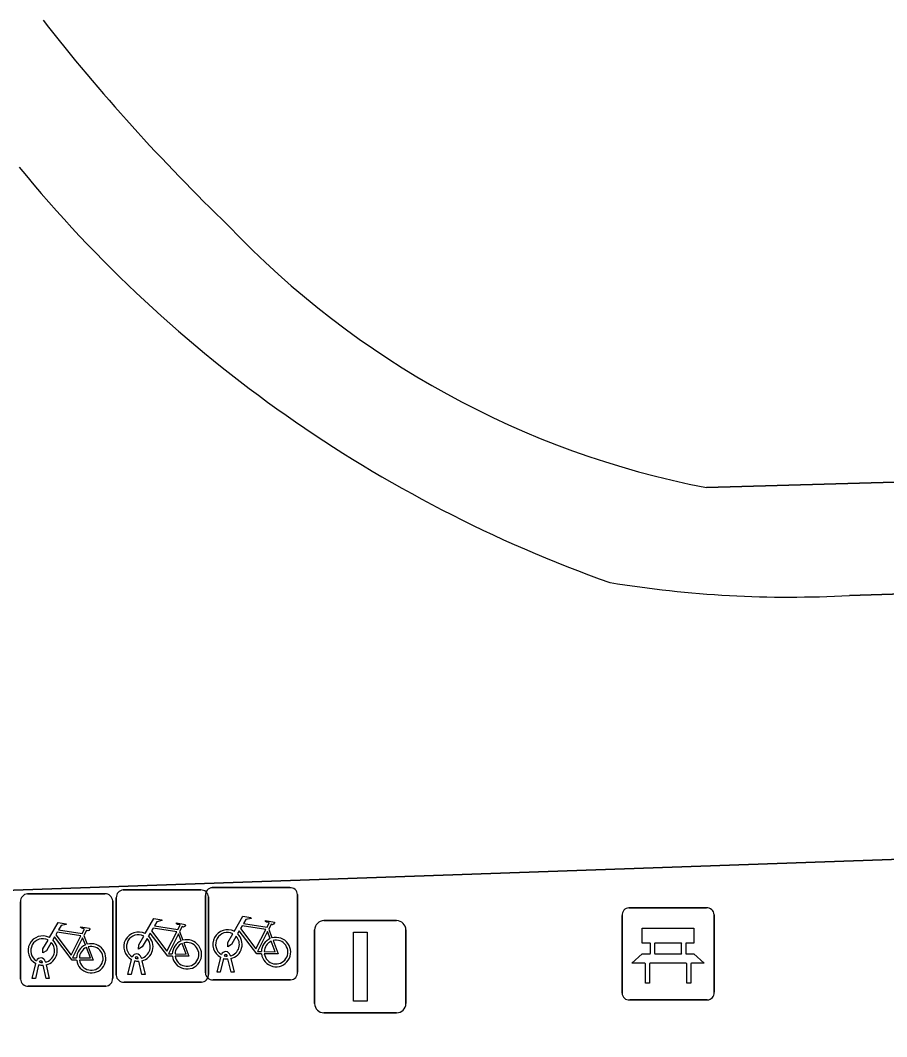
# Model space of a CAD drawing. Extents: x 160554 to 161248, y 385329 to 386506.
# Drawn here: x 160976.3 to 160985.7, y 386237.14 to 386248.17 of the extents above; entities that cross this region are included whole.
import ezdxf

# ---------------------------------------------------------------- set-up
doc = ezdxf.new("R2010")
doc.units = 0
for name, color, linetype in [('IMGEO_Bank', 7, 'Continuous'), ('IMGEO_Fietsenrek', 7, 'Continuous'), ('IMGEO_Groenvoorziening', 7, 'Continuous'), ('IMGEO_Lichtmast', 7, 'Continuous'), ('IMGEO_Rijbaan_lokaal_open', 7, 'Continuous'), ('IMGEO_Voetpad_open', 7, 'Continuous')]:
    doc.layers.add(name, color=color, linetype=linetype)

msp = doc.modelspace()

# ---------------------------------------------------------------- linework, layer by layer
at = {"layer": 'IMGEO_Bank'}
for p, q in [((160982.832, 386237.615), (160982.832, 386238.456)), ((160982.832, 386238.456), (160982.832, 386237.615)), ((160982.907, 386238.54), (160983.748, 386238.54)), ((160983.748, 386238.54), (160982.907, 386238.54)), ((160983.832, 386238.465), (160983.832, 386237.624)), ((160983.832, 386237.624), (160983.832, 386238.465)), ((160983.141, 386238.046), (160983.141, 386238.152)), ((160983.185, 386238.152), (160983.185, 386238.046)), ((160983.473, 386238.158), (160983.191, 386238.158)), ((160983.479, 386238.046), (160983.479, 386238.152)), ((160983.523, 386238.152), (160983.523, 386238.046)), ((160983.191, 386238.04), (160983.473, 386238.04)), ((160983.529, 386237.938), (160983.136, 386237.938)), ((160983.757, 386237.54), (160982.916, 386237.54)), ((160982.916, 386237.54), (160983.757, 386237.54))]:
    msp.add_line(p, q, dxfattribs=at)
for points in [[(160983.135, 386238.158), (160983.049, 386238.158), (160983.049, 386238.319), (160983.612, 386238.319), (160983.612, 386238.158), (160983.529, 386238.158)], [(160983.079, 386237.938), (160982.937, 386237.938), (160983.049, 386238.04), (160983.135, 386238.04)], [(160983.529, 386238.04), (160983.612, 386238.04), (160983.724, 386237.938), (160983.585, 386237.938)], [(160983.129, 386237.931), (160983.129, 386237.724), (160983.086, 386237.724), (160983.086, 386237.931)], [(160983.579, 386237.931), (160983.579, 386237.724), (160983.535, 386237.724), (160983.535, 386237.931)]]:
    msp.add_lwpolyline(points, dxfattribs=at)
for centre, radius, start, end in [((160982.91, 386238.462), 0.0779, 92.4484, 184.2845), ((160982.91, 386238.462), 0.0779, 92.4484, 184.2845), ((160983.754, 386238.462), 0.0779, 2.4484, 94.2845), ((160983.754, 386238.462), 0.0779, 2.4484, 94.2845), ((160983.134, 386238.151), 0.00671, 2.8957, 87.1043), ((160983.191, 386238.151), 0.00671, 92.8957, 177.1043), ((160983.473, 386238.151), 0.00671, 2.8957, 87.1043), ((160983.53, 386238.151), 0.00671, 92.8957, 177.1043), ((160983.134, 386238.047), 0.00671, 272.8957, 357.1043), ((160983.191, 386238.047), 0.00671, 182.8957, 267.1043), ((160983.473, 386238.047), 0.00671, 272.8957, 357.1043), ((160983.53, 386238.047), 0.00671, 182.8957, 267.1043), ((160983.079, 386237.931), 0.00671, 2.8957, 87.1043), ((160983.136, 386237.931), 0.00671, 92.8957, 177.1043), ((160983.528, 386237.931), 0.00671, 2.8957, 87.1043), ((160983.585, 386237.931), 0.00671, 92.8957, 177.1043), ((160982.91, 386237.618), 0.0779, 182.4484, 274.2845), ((160982.91, 386237.618), 0.0779, 182.4484, 274.2845), ((160983.754, 386237.618), 0.0779, 272.4484, 4.2845), ((160983.754, 386237.618), 0.0779, 272.4484, 4.2845)]:
    msp.add_arc(centre, radius, start, end, dxfattribs=at)
at = {"layer": 'IMGEO_Fietsenrek'}
for p, q in [((160976.379, 386238.691), (160977.22, 386238.691)), ((160977.22, 386238.691), (160976.379, 386238.691)), ((160977.418, 386238.734), (160978.259, 386238.734)), ((160978.259, 386238.734), (160977.418, 386238.734)), ((160978.31, 386237.834), (160978.31, 386238.675)), ((160978.31, 386238.675), (160978.31, 386237.834)), ((160978.385, 386238.759), (160979.226, 386238.759)), ((160979.226, 386238.759), (160978.385, 386238.759)), ((160979.31, 386238.684), (160979.31, 386237.843)), ((160979.31, 386237.843), (160979.31, 386238.684)), ((160976.304, 386237.766), (160976.304, 386238.607)), ((160976.304, 386238.607), (160976.304, 386237.766)), ((160977.304, 386238.616), (160977.304, 386237.775)), ((160977.304, 386237.775), (160977.304, 386238.616)), ((160977.343, 386237.809), (160977.343, 386238.65)), ((160977.343, 386238.65), (160977.343, 386237.809)), ((160978.343, 386238.659), (160978.343, 386237.818)), ((160978.343, 386237.818), (160978.343, 386238.659)), ((160976.991, 386238.24), (160977.027, 386238.145)), ((160978.03, 386238.283), (160978.066, 386238.188)), ((160978.997, 386238.308), (160979.033, 386238.213)), ((160978.548, 386238.015), (160978.547, 386238.019)), ((160978.579, 386238.026), (160978.58, 386238.019)), ((160976.431, 386237.775), (160976.47, 386237.935)), ((160976.5, 386237.923), (160976.465, 386237.775)), ((160976.542, 386237.947), (160976.541, 386237.951)), ((160976.583, 386237.775), (160976.549, 386237.917)), ((160976.573, 386237.958), (160976.574, 386237.951)), ((160976.581, 386237.921), (160976.616, 386237.775)), ((160977.47, 386237.818), (160977.509, 386237.978)), ((160977.539, 386237.966), (160977.504, 386237.818)), ((160977.581, 386237.99), (160977.58, 386237.994)), ((160977.622, 386237.818), (160977.588, 386237.96)), ((160977.612, 386238.001), (160977.613, 386237.994)), ((160977.62, 386237.964), (160977.655, 386237.818)), ((160978.437, 386237.843), (160978.476, 386238.003)), ((160978.506, 386237.991), (160978.471, 386237.843)), ((160978.589, 386237.843), (160978.555, 386237.985)), ((160978.587, 386237.989), (160978.622, 386237.843)), ((160977.504, 386237.818), (160977.47, 386237.818)), ((160977.655, 386237.818), (160977.622, 386237.818)), ((160978.471, 386237.843), (160978.437, 386237.843)), ((160978.622, 386237.843), (160978.589, 386237.843)), ((160977.229, 386237.691), (160976.388, 386237.691)), ((160976.388, 386237.691), (160977.229, 386237.691)), ((160976.465, 386237.775), (160976.431, 386237.775)), ((160976.616, 386237.775), (160976.583, 386237.775)), ((160978.268, 386237.734), (160977.427, 386237.734)), ((160977.427, 386237.734), (160978.268, 386237.734)), ((160979.235, 386237.759), (160978.394, 386237.759)), ((160978.394, 386237.759), (160979.235, 386237.759))]:
    msp.add_line(p, q, dxfattribs=at)
for points in [[(160978.623, 386238.285), (160978.718, 386238.449), (160978.804, 386238.435), (160978.806, 386238.426), (160978.75, 386238.415), (160978.723, 386238.37), (160978.979, 386238.329)], [(160976.617, 386238.217), (160976.712, 386238.381), (160976.798, 386238.367), (160976.8, 386238.358), (160976.744, 386238.347), (160976.717, 386238.302), (160976.973, 386238.261)], [(160977.656, 386238.26), (160977.751, 386238.424), (160977.837, 386238.41), (160977.839, 386238.401), (160977.783, 386238.39), (160977.756, 386238.345), (160978.012, 386238.304)], [(160978.012, 386238.304), (160978.037, 386238.353), (160978.031, 386238.357), (160978.008, 386238.361), (160977.996, 386238.368), (160977.995, 386238.371), (160977.997, 386238.376), (160978.092, 386238.361), (160978.094, 386238.351), (160978.084, 386238.338), (160978.072, 386238.332), (160978.058, 386238.338), (160978.03, 386238.283)], [(160978.966, 386238.304), (160978.709, 386238.345), (160978.692, 386238.316), (160978.859, 386238.096), (160978.966, 386238.304)], [(160978.979, 386238.329), (160979.004, 386238.378), (160978.998, 386238.382), (160978.975, 386238.386), (160978.963, 386238.393), (160978.962, 386238.396), (160978.964, 386238.401), (160979.059, 386238.386), (160979.061, 386238.376), (160979.051, 386238.363), (160979.039, 386238.357), (160979.025, 386238.363), (160978.997, 386238.308)], [(160976.96, 386238.236), (160976.703, 386238.277), (160976.686, 386238.248), (160976.853, 386238.028), (160976.96, 386238.236)], [(160976.973, 386238.261), (160976.998, 386238.31), (160976.992, 386238.314), (160976.969, 386238.318), (160976.957, 386238.325), (160976.956, 386238.328), (160976.958, 386238.333), (160977.053, 386238.318), (160977.055, 386238.308), (160977.045, 386238.295), (160977.033, 386238.289), (160977.019, 386238.295), (160976.991, 386238.24)], [(160977.677, 386238.208), (160977.625, 386238.118), (160977.585, 386238.093), (160977.586, 386238.14), (160977.641, 386238.234)], [(160977.952, 386238.016), (160977.902, 386238.016), (160977.711, 386238.267), (160977.692, 386238.235)], [(160977.999, 386238.279), (160977.742, 386238.32), (160977.725, 386238.291), (160977.892, 386238.071), (160977.999, 386238.279)], [(160978.047, 386238.181), (160978.017, 386238.258), (160977.908, 386238.04), (160977.951, 386238.04)], [(160978.644, 386238.233), (160978.592, 386238.143), (160978.552, 386238.118), (160978.553, 386238.165), (160978.608, 386238.259)], [(160978.919, 386238.041), (160978.869, 386238.041), (160978.678, 386238.292), (160978.659, 386238.26)], [(160979.014, 386238.206), (160978.984, 386238.283), (160978.875, 386238.065), (160978.918, 386238.065)], [(160976.638, 386238.165), (160976.586, 386238.075), (160976.546, 386238.05), (160976.547, 386238.097), (160976.602, 386238.191)], [(160976.913, 386237.973), (160976.863, 386237.973), (160976.672, 386238.224), (160976.653, 386238.192)], [(160977.008, 386238.138), (160976.978, 386238.215), (160976.869, 386237.997), (160976.912, 386237.997)], [(160977.038, 386238.117), (160977.093, 386237.972), (160976.943, 386237.972)], [(160977.981, 386238.04), (160978.101, 386238.039), (160978.057, 386238.153)], [(160978.077, 386238.16), (160978.132, 386238.015), (160977.982, 386238.015)], [(160978.948, 386238.065), (160979.068, 386238.064), (160979.024, 386238.178)], [(160979.044, 386238.185), (160979.099, 386238.04), (160978.949, 386238.04)], [(160976.942, 386237.997), (160977.062, 386237.996), (160977.018, 386238.11)]]:
    msp.add_lwpolyline(points, dxfattribs=at)
for centre, radius, start, end in [((160976.382, 386238.613), 0.0779, 92.4484, 184.2845), ((160976.382, 386238.613), 0.0779, 92.4484, 184.2845), ((160977.226, 386238.613), 0.0779, 2.4484, 94.2845), ((160977.226, 386238.613), 0.0779, 2.4484, 94.2845), ((160977.421, 386238.656), 0.0779, 92.4484, 184.2845), ((160977.421, 386238.656), 0.0779, 92.4484, 184.2845), ((160978.265, 386238.656), 0.0779, 2.4484, 94.2845), ((160978.265, 386238.656), 0.0779, 2.4484, 94.2845), ((160978.388, 386238.681), 0.0779, 92.4484, 184.2845), ((160978.388, 386238.681), 0.0779, 92.4484, 184.2845), ((160979.232, 386238.681), 0.0779, 2.4484, 94.2845), ((160979.232, 386238.681), 0.0779, 2.4484, 94.2845), ((160976.544, 386238.076), 0.159, 62.6766, 242.1369), ((160977.583, 386238.119), 0.159, 62.6766, 242.1369), ((160977.583, 386238.119), 0.129, 63.3192, 238.903), ((160977.583, 386238.119), 0.159, 283.5766, 46.6042), ((160978.55, 386238.144), 0.159, 62.6766, 242.1369), ((160978.55, 386238.144), 0.129, 63.3192, 238.903), ((160978.55, 386238.144), 0.129, 283.6043, 43.4302), ((160978.55, 386238.144), 0.159, 283.5766, 46.6042), ((160976.544, 386238.076), 0.129, 63.3192, 238.903), ((160976.544, 386238.076), 0.129, 283.6043, 43.4302), ((160976.544, 386238.076), 0.159, 283.5766, 46.6042), ((160977.071, 386237.992), 0.159, 113.3408, 178.3217), ((160977.071, 386237.992), 0.159, 187.0065, 105.7708), ((160977.071, 386237.992), 0.129, 188.6715, 104.5883), ((160977.583, 386238.119), 0.129, 283.6043, 43.4302), ((160978.11, 386238.035), 0.159, 113.3408, 178.3217), ((160978.11, 386238.035), 0.159, 187.0065, 105.7708), ((160978.11, 386238.035), 0.129, 113.923, 177.9556), ((160978.11, 386238.035), 0.129, 188.6715, 104.5883), ((160979.077, 386238.06), 0.159, 113.3408, 178.3217), ((160979.077, 386238.06), 0.159, 187.0065, 105.7708), ((160979.077, 386238.06), 0.129, 113.923, 177.9556), ((160979.077, 386238.06), 0.129, 188.6715, 104.5883), ((160977.071, 386237.992), 0.129, 113.923, 177.9556), ((160977.563, 386237.99), 0.0499, 12.8025, 158.6934), ((160977.563, 386237.99), 0.0174, 12.8025, 163.4502), ((160978.53, 386238.015), 0.0499, 12.8025, 158.6934), ((160978.53, 386238.015), 0.0174, 12.8025, 163.4502), ((160978.55, 386238.144), 0.129, 253.415, 269.0204), ((160976.524, 386237.947), 0.0499, 12.8025, 158.6934), ((160976.544, 386238.076), 0.159, 253.9967, 271.7867), ((160976.524, 386237.947), 0.0174, 12.8025, 163.4502), ((160976.544, 386238.076), 0.129, 253.415, 269.0204), ((160977.583, 386238.119), 0.159, 253.9967, 271.7867), ((160977.583, 386238.119), 0.129, 253.415, 269.0204), ((160978.55, 386238.144), 0.159, 253.9967, 271.7867), ((160977.421, 386237.812), 0.0779, 182.4484, 274.2845), ((160977.421, 386237.812), 0.0779, 182.4484, 274.2845), ((160978.265, 386237.812), 0.0779, 272.4484, 4.2845), ((160978.265, 386237.812), 0.0779, 272.4484, 4.2845), ((160978.388, 386237.837), 0.0779, 182.4484, 274.2845), ((160978.388, 386237.837), 0.0779, 182.4484, 274.2845), ((160979.232, 386237.837), 0.0779, 272.4484, 4.2845), ((160979.232, 386237.837), 0.0779, 272.4484, 4.2845), ((160976.382, 386237.769), 0.0779, 182.4484, 274.2845), ((160976.382, 386237.769), 0.0779, 182.4484, 274.2845), ((160977.226, 386237.769), 0.0779, 272.4484, 4.2845), ((160977.226, 386237.769), 0.0779, 272.4484, 4.2845)]:
    msp.add_arc(centre, radius, start, end, dxfattribs=at)
at = {"layer": 'IMGEO_Groenvoorziening'}
for points in [[(160983.748, 386243.1), (160989.24, 386243.256), (160989.087, 386247.587), (160988.085, 386275.995), (160944.362, 386274.442), (160944.275, 386276.906), (160940.297, 386276.761), (160938.174, 386276.684), (160936.5, 386276.623), (160922.467, 386276.113), (160916.379, 386275.892), (160916.727, 386266.406), (160922.836, 386266.648), (160923.086, 386260.496), (160923.128, 386260.498), (160924.826, 386260.56), (160929.218, 386260.72), (160929.444, 386254.763), (160928.056, 386254.705), (160928.494, 386241.814), (160930.5, 386241.876), (160930.553, 386240.227), (160931.569, 386240.218)], [(160931.272, 386239.044), (160930.591, 386239.026), (160930.651, 386237.142), (160983.686, 386238.993), (160989.383, 386239.192), (160989.282, 386242.051), (160985.3, 386241.93)]]:
    msp.add_lwpolyline(points, dxfattribs=at)
for centre, radius, start, end in [((160993.388, 386261.342), 21.378, 218.0309, 226.0798), ((160987.577, 386255.822), 14.591, 219.3123, 250.4773), ((160985.584, 386252.609), 9.684, 223.4951, 259.0692), ((160984.639, 386253.844), 11.932, 260.6553, 273.178)]:
    msp.add_arc(centre, radius, start, end, dxfattribs=at)
at = {"layer": 'IMGEO_Lichtmast'}
for p, q in [((160979.596, 386238.401), (160980.386, 386238.401)), ((160980.386, 386238.401), (160979.596, 386238.401)), ((160979.496, 386237.501), (160979.496, 386238.301)), ((160979.496, 386238.301), (160979.496, 386237.501)), ((160980.486, 386238.301), (160980.486, 386237.501)), ((160980.486, 386237.501), (160980.486, 386238.301)), ((160980.386, 386237.401), (160979.596, 386237.401)), ((160979.596, 386237.401), (160980.386, 386237.401))]:
    msp.add_line(p, q, dxfattribs=at)
msp.add_lwpolyline([(160979.916, 386238.276), (160980.066, 386238.276), (160980.066, 386237.526), (160979.916, 386237.526), (160979.916, 386238.276)], dxfattribs=at)
for centre, start, end in [((160979.596, 386238.301), 90, 180), ((160979.596, 386238.301), 90, 180), ((160980.386, 386238.301), 0, 90), ((160980.386, 386238.301), 360, 90), ((160979.596, 386237.501), 180, 270), ((160979.596, 386237.501), 180, 270), ((160980.386, 386237.501), 270, 0), ((160980.386, 386237.501), 270, 0)]:
    msp.add_arc(centre, 0.1, start, end, dxfattribs=at)
at = {"layer": 'IMGEO_Rijbaan_lokaal_open'}
msp.add_lwpolyline([(160988.085, 386275.995), (160989.087, 386247.587), (160989.24, 386243.256), (160989.282, 386242.051), (160989.383, 386239.192), (160983.686, 386238.993), (160930.651, 386237.142), (160930.591, 386239.026), (160930.553, 386240.227), (160930.5, 386241.876), (160928.494, 386241.814), (160928.056, 386254.705), (160929.444, 386254.763), (160929.218, 386260.72), (160924.826, 386260.56), (160925.478, 386241.688), (160923.77, 386241.663), (160923.128, 386260.498), (160923.086, 386260.496), (160922.836, 386266.648), (160916.727, 386266.406), (160916.379, 386275.892)], dxfattribs=at)
at = {"layer": 'IMGEO_Voetpad_open'}
msp.add_lwpolyline([(160985.3, 386241.93), (160989.282, 386242.051), (160989.24, 386243.256), (160983.748, 386243.1)], dxfattribs=at)
for centre, radius, start, end in [((160993.388, 386261.342), 21.378, 218.0309, 226.0798), ((160987.577, 386255.822), 14.591, 219.3123, 250.4773), ((160985.584, 386252.609), 9.684, 223.4951, 259.0692), ((160984.639, 386253.844), 11.932, 260.6553, 273.178)]:
    msp.add_arc(centre, radius, start, end, dxfattribs=at)

doc.saveas('drawing.dxf')
